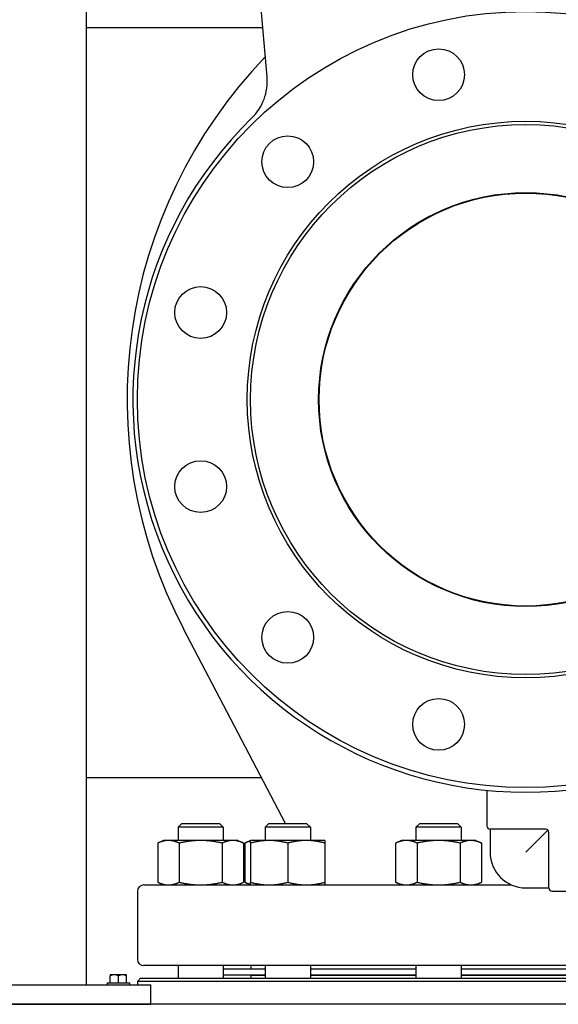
# Model space of a CAD drawing. Header units: inches. Extents: x 24 to 1128, y -69 to 748.
# Tile 469 of 656: x 601 to 611, y 339 to 358. Entities that reach past the tile are written whole.
import ezdxf

# ---------------------------------------------------------------- set-up
doc = ezdxf.new("R2010")
doc.units = ezdxf.units.IN
doc.header["$LTSCALE"] = 32
doc.header["$MEASUREMENT"] = 0
doc.layers.add('Visible (ANSI)', color=7, linetype='Continuous', lineweight=30)

msp = doc.modelspace()

# ---------------------------------------------------------------- linework, layer by layer
at = {"layer": 'Visible (ANSI)'}
for p, q in [((602.28763, 375.35867), (602.28763, 339.60867)), ((605.78448, 357.1602), (605.63168, 358.90675)), ((605.7015, 358.10867), (602.28763, 358.10867)), ((606.14145, 342.73117), (604.17196, 346.4885)), ((605.68149, 343.60867), (602.28763, 343.60867)), ((610.03063, 343.37033), (610.03063, 342.68117)), ((604.13753, 342.73117), (604.06461, 342.65825)), ((604.13753, 342.73117), (604.8667, 342.73117)), ((604.8667, 342.73117), (604.93961, 342.65825)), ((605.81986, 342.73117), (605.74694, 342.65825)), ((605.81986, 342.73117), (606.54902, 342.73117)), ((606.54902, 342.73117), (606.62194, 342.65825)), ((608.73373, 342.73117), (608.66081, 342.65825)), ((608.73373, 342.73117), (609.46289, 342.73117)), ((609.46289, 342.73117), (609.53581, 342.65825)), ((604.93961, 342.65825), (604.06461, 342.65825)), ((604.06461, 342.65825), (604.06461, 342.40017)), ((604.93961, 342.65825), (604.93961, 342.40017)), ((606.62194, 342.65825), (605.74694, 342.65825)), ((605.74694, 342.65825), (605.74694, 342.40017)), ((606.62194, 342.65825), (606.62194, 342.40017)), ((609.53581, 342.65825), (608.66081, 342.65825)), ((608.66081, 342.65825), (608.66081, 342.40017)), ((609.53581, 342.65825), (609.53581, 342.40017)), ((611.16563, 342.61867), (610.09313, 342.61867)), ((610.09313, 342.61867), (610.09313, 342.17117)), ((611.20983, 342.60036), (610.78063, 342.17117)), ((611.22813, 341.48367), (611.22813, 342.55617)), ((603.78311, 342.40017), (603.67189, 342.3483)), ((603.67189, 342.3483), (603.67189, 341.59304)), ((603.87944, 342.40017), (603.78311, 342.40017)), ((604.50211, 342.40017), (603.87944, 342.40017)), ((604.087, 342.3483), (604.087, 341.59304)), ((605.12479, 342.40017), (604.50211, 342.40017)), ((604.91723, 342.3483), (604.91723, 341.59304)), ((605.22111, 342.40017), (605.12479, 342.40017)), ((605.22111, 342.40017), (605.33234, 342.3483)), ((605.33234, 342.3483), (605.33234, 341.59304)), ((605.46544, 342.40017), (605.35421, 342.3483)), ((605.35421, 342.3483), (605.35421, 341.59304)), ((605.82494, 342.40017), (605.46544, 342.40017)), ((605.46544, 342.3483), (605.46544, 341.59304)), ((606.54394, 342.40017), (605.82494, 342.40017)), ((606.18444, 342.3483), (606.18444, 341.59304)), ((606.90344, 342.40017), (606.54394, 342.40017)), ((606.90344, 342.3483), (606.90344, 341.59304)), ((608.37931, 342.40017), (608.26808, 342.3483)), ((608.26808, 342.3483), (608.26808, 341.59304)), ((608.47564, 342.40017), (608.37931, 342.40017)), ((609.09831, 342.40017), (608.47564, 342.40017)), ((608.68319, 342.3483), (608.68319, 341.59304)), ((609.72098, 342.40017), (609.09831, 342.40017)), ((609.51342, 342.3483), (609.51342, 341.59304)), ((609.81731, 342.40017), (609.72098, 342.40017)), ((609.81731, 342.40017), (609.92854, 342.3483)), ((609.92854, 342.3483), (609.92854, 341.59304)), ((603.78311, 341.54117), (603.67189, 341.59304)), ((605.22111, 341.54117), (605.33234, 341.59304)), ((605.46544, 341.54117), (605.35421, 341.59304)), ((608.37931, 341.54117), (608.26808, 341.59304)), ((609.81731, 341.54117), (609.92854, 341.59304)), ((603.28063, 341.41617), (603.28063, 340.10617)), ((603.40563, 341.54117), (610.50539, 341.54117)), ((610.78063, 341.48367), (611.22813, 341.48367)), ((611.29063, 341.42117), (612.03063, 341.42117)), ((618.15563, 339.98117), (603.40563, 339.98117)), ((604.06461, 339.98117), (604.06461, 339.73617)), ((604.93961, 339.98117), (604.93961, 339.73617)), ((604.93961, 339.92117), (605.74694, 339.92117)), ((605.47063, 339.98117), (605.47063, 339.92117)), ((605.74694, 339.98117), (605.74694, 339.73617)), ((606.62194, 339.98117), (606.62194, 339.73617)), ((606.62194, 339.92117), (608.66081, 339.92117)), ((608.66081, 339.98117), (608.66081, 339.73617)), ((609.53581, 339.98117), (609.53581, 339.73617)), ((609.53581, 339.92117), (612.02546, 339.92117)), ((602.83463, 339.80267), (602.75663, 339.80267)), ((602.75663, 339.80267), (602.75663, 339.78345)), ((602.75663, 339.64767), (602.75663, 339.78345)), ((602.99063, 339.80267), (602.83463, 339.80267)), ((602.91263, 339.64767), (602.91263, 339.78345)), ((603.06863, 339.80267), (602.99063, 339.80267)), ((603.06863, 339.78345), (603.06863, 339.80267)), ((603.06863, 339.64767), (603.06863, 339.78345)), ((603.34313, 339.73617), (603.28063, 339.67367)), ((618.28063, 339.67367), (603.28063, 339.67367)), ((603.28063, 339.67367), (603.28063, 339.60867)), ((603.34313, 339.73617), (618.21813, 339.73617)), ((604.93961, 339.80117), (605.74694, 339.80117)), ((605.47063, 339.79617), (605.74694, 339.79617)), ((605.47063, 339.79617), (605.47063, 339.73617)), ((605.59063, 339.80117), (605.59063, 339.79617)), ((606.62194, 339.80117), (608.66081, 339.80117)), ((606.62194, 339.79617), (608.66081, 339.79617)), ((609.53581, 339.80117), (612.02546, 339.80117)), ((609.53581, 339.79617), (612.02546, 339.79617)), ((599.53763, 339.60867), (603.53763, 339.60867)), ((602.69663, 339.64767), (603.12863, 339.64767)), ((602.69663, 339.64767), (602.69663, 339.60867)), ((603.12863, 339.64767), (603.12863, 339.60867)), ((603.53763, 339.23367), (603.53763, 339.60867)), ((741.28063, 339.23367), (480.28063, 339.23367)), ((599.53763, 339.23367), (603.53763, 339.23367))]:
    msp.add_line(p, q, dxfattribs=at)
for centre, radius in [((610.78063, 350.92117), 7.5), ((609.09831, 357.19969), 0.5), ((610.78063, 350.92117), 5.378), ((610.78063, 350.92117), 5.315), ((606.18444, 355.51736), 0.5), ((610.78063, 350.92117), 4), ((610.78063, 350.92117), 3.99), ((604.50211, 352.60349), 0.5), ((604.50211, 349.23885), 0.5), ((606.18444, 346.32498), 0.5), ((609.09831, 344.64265), 0.5)]:
    msp.add_circle(centre, radius, dxfattribs=at)
for centre, radius, start, end in [((612.62846, 350.92117), 9.54783, 136.081373, 207.662302), ((604.78829, 357.07304), 1, 314.247392, 5), ((610.78063, 350.92117), 7.588, 134.247392, 45.752608), ((610.09313, 342.68117), 0.0625, 180, 270), ((611.16563, 342.55617), 0.0625, 0, 90), ((610.78063, 342.17117), 0.6875, 180, 270), ((603.40563, 341.41617), 0.125, 90, 180), ((611.29063, 341.48367), 0.0625, 180, 270), ((603.40563, 340.10617), 0.125, 180, 270)]:
    msp.add_arc(centre, radius, start, end, dxfattribs=at)
for centre, start_param, end_param in [((602.83463, 339.58205), 0, 0.42053434), ((602.83463, 339.58205), 5.86265097, 6.28318531), ((602.99063, 339.58205), 0, 0.42053434), ((602.99063, 339.58205), 5.86265097, 6.28318531)]:
    msp.add_ellipse(centre, major_axis=(0, 0.22062), ratio=0.8660254, start_param=start_param, end_param=end_param, dxfattribs=at)
for points, weights in [([(603.87944, 342.40017), (603.78311, 342.40017), (603.67189, 342.3483)], [1, 1.0379548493, 1]), ([(604.087, 342.3483), (603.97577, 342.40017), (603.87944, 342.40017)], [1, 1.0379548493, 1]), ([(604.50211, 342.40017), (604.30946, 342.40017), (604.087, 342.3483)], [1, 1.0379548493, 1]), ([(604.91723, 342.3483), (604.69477, 342.40017), (604.50211, 342.40017)], [1, 1.0379548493, 1]), ([(605.12479, 342.40017), (605.02846, 342.40017), (604.91723, 342.3483)], [1, 1.0379548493, 1]), ([(605.33234, 342.3483), (605.22111, 342.40017), (605.12479, 342.40017)], [1, 1.0379548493, 1]), ([(605.46544, 342.38834), (605.41286, 342.37565), (605.35421, 342.3483)], [1.01895290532, 1.01965956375, 1]), ([(605.46544, 342.3483), (605.46544, 342.40017), (605.46544, 342.40017)], [1, 1.0379548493, 1]), ([(605.82494, 342.40017), (605.65809, 342.40017), (605.46544, 342.3483)], [1, 1.0379548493, 1]), ([(606.18444, 342.3483), (605.99178, 342.40017), (605.82494, 342.40017)], [1, 1.0379548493, 1]), ([(606.54394, 342.40017), (606.37709, 342.40017), (606.18444, 342.3483)], [1, 1.0379548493, 1]), ([(606.90344, 342.3483), (606.71078, 342.40017), (606.54394, 342.40017)], [1, 1.0379548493, 1]), ([(606.90344, 342.40017), (606.90344, 342.40017), (606.90344, 342.3483)], [1, 1.0379548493, 1]), ([(608.47564, 342.40017), (608.37931, 342.40017), (608.26808, 342.3483)], [1, 1.0379548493, 1]), ([(608.68319, 342.3483), (608.57196, 342.40017), (608.47564, 342.40017)], [1, 1.0379548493, 1]), ([(609.09831, 342.40017), (608.90565, 342.40017), (608.68319, 342.3483)], [1, 1.0379548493, 1]), ([(609.51342, 342.3483), (609.29096, 342.40017), (609.09831, 342.40017)], [1, 1.0379548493, 1]), ([(609.72098, 342.40017), (609.62465, 342.40017), (609.51342, 342.3483)], [1, 1.0379548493, 1]), ([(609.92854, 342.3483), (609.81731, 342.40017), (609.72098, 342.40017)], [1, 1.0379548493, 1]), ([(603.67189, 341.59304), (603.78311, 341.54117), (603.87944, 341.54117)], [1, 1.0379548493, 1]), ([(603.87944, 341.54117), (603.97577, 341.54117), (604.087, 341.59304)], [1, 1.0379548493, 1]), ([(604.087, 341.59304), (604.30946, 341.54117), (604.50211, 341.54117)], [1, 1.0379548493, 1]), ([(604.50211, 341.54117), (604.69477, 341.54117), (604.91723, 341.59304)], [1, 1.0379548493, 1]), ([(604.91723, 341.59304), (605.02846, 341.54117), (605.12479, 341.54117)], [1, 1.0379548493, 1]), ([(605.12479, 341.54117), (605.22111, 341.54117), (605.33234, 341.59304)], [1, 1.0379548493, 1]), ([(605.35421, 341.59304), (605.41286, 341.56569), (605.46544, 341.553)], [1, 1.01965956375, 1.01895290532]), ([(605.46544, 341.59304), (605.65809, 341.54117), (605.82494, 341.54117)], [1, 1.0379548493, 1]), ([(605.46544, 341.54117), (605.46544, 341.54117), (605.46544, 341.59304)], [1, 1.0379548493, 1]), ([(605.82494, 341.54117), (605.99178, 341.54117), (606.18444, 341.59304)], [1, 1.0379548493, 1]), ([(606.18444, 341.59304), (606.37709, 341.54117), (606.54394, 341.54117)], [1, 1.0379548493, 1]), ([(606.54394, 341.54117), (606.71078, 341.54117), (606.90344, 341.59304)], [1, 1.0379548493, 1]), ([(606.90344, 341.59304), (606.90344, 341.54117), (606.90344, 341.54117)], [1, 1.0379548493, 1]), ([(608.26808, 341.59304), (608.37931, 341.54117), (608.47564, 341.54117)], [1, 1.0379548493, 1]), ([(608.47564, 341.54117), (608.57196, 341.54117), (608.68319, 341.59304)], [1, 1.0379548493, 1]), ([(608.68319, 341.59304), (608.90565, 341.54117), (609.09831, 341.54117)], [1, 1.0379548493, 1]), ([(609.09831, 341.54117), (609.29096, 341.54117), (609.51342, 341.59304)], [1, 1.0379548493, 1]), ([(609.51342, 341.59304), (609.62465, 341.54117), (609.72098, 341.54117)], [1, 1.0379548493, 1]), ([(609.72098, 341.54117), (609.81731, 341.54117), (609.92854, 341.59304)], [1, 1.0379548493, 1])]:
    msp.add_rational_spline(points, weights, degree=2, dxfattribs=at)

doc.saveas('drawing.dxf')
